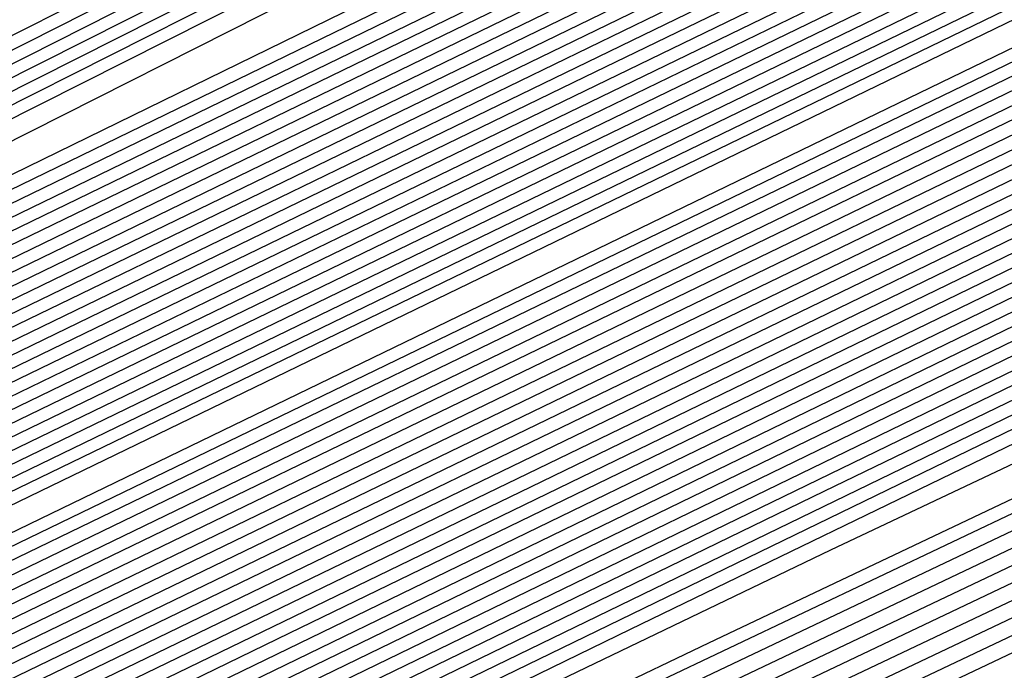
# Model space of a CAD drawing. Extents: x 3249832 to 3255657, y 13789405 to 13793316.
# Tile 378 of 656: x 3254717.086 to 3254718.228, y 13790588.132 to 13790588.887. Entities that reach past the tile are written whole.
import ezdxf

# ---------------------------------------------------------------- set-up
doc = ezdxf.new("R2010")
doc.units = 0
doc.header["$LTSCALE"] = 100
doc.header["$MEASUREMENT"] = 0
for name, color, linetype in [('GRATIO_CON', 10, 'CONTINUOUS'), ('GRATIO_ICON', 7, 'CONTINUOUS'), ('TARGETS_EAST', 7, 'CONTINUOUS')]:
    doc.layers.add(name, color=color, linetype=linetype)

# ---------------------------------------------------------------- blocks, each defined once
blk = doc.blocks.new('Gratio_032316_contours')
at = {"layer": 'GRATIO_CON', "color": 1, "linetype": 'Continuous', "flags": 128}
for points in [[(3254642.139, 13790551.7053), (3254660.6124, 13790560.6687), (3254682.3072, 13790571.2723), (3254700.7352, 13790580.305), (3254711.0317, 13790585.3564), (3254714.825, 13790587.2199), (3254715.3665, 13790587.4896), (3254715.3659, 13790587.4937), (3254715.3657, 13790587.4969), (3254715.3666, 13790587.4975), (3254715.9081, 13790587.7572), (3254719.6861, 13790589.589), (3254729.9352, 13790594.5687), (3254748.2689, 13790603.4881), (3254769.8147, 13790614.0012), (3254788.079, 13790622.9777)], [(3254643.9573, 13790552.6097), (3254661.9705, 13790561.3498), (3254683.1246, 13790571.6892), (3254701.0934, 13790580.4969), (3254711.1333, 13790585.4226), (3254714.8321, 13790587.2398), (3254715.3601, 13790587.5029), (3254715.3596, 13790587.5069), (3254715.3595, 13790587.5098), (3254715.3603, 13790587.5104), (3254715.8805, 13790587.7597), (3254719.5093, 13790589.5191), (3254729.3537, 13790594.3022), (3254746.9632, 13790602.8693), (3254767.6581, 13790612.9672), (3254785.2011, 13790621.5892)], [(3254645.7757, 13790553.5142), (3254663.3285, 13790562.0309), (3254683.9419, 13790572.1067), (3254701.4513, 13790580.6909), (3254711.2342, 13790585.4933), (3254714.8385, 13790587.2659), (3254715.3542, 13790587.5212), (3254715.853, 13790587.7617), (3254719.3325, 13790589.4492), (3254728.7721, 13790594.0356), (3254745.6576, 13790602.2505), (3254765.5015, 13790611.9331), (3254782.3232, 13790620.2006)], [(3254647.5941, 13790554.4186), (3254664.6865, 13790562.712), (3254684.7593, 13790572.5235), (3254701.8095, 13790580.8826), (3254711.336, 13790585.5591), (3254714.8458, 13790587.2852), (3254715.348, 13790587.5339), (3254715.8254, 13790587.7641), (3254719.1557, 13790589.3793), (3254728.1905, 13790593.7691), (3254744.3519, 13790601.6317), (3254763.3449, 13790610.8991), (3254779.4453, 13790618.8121)], [(3254651.2308, 13790556.2274), (3254667.4026, 13790564.0741), (3254686.3942, 13790573.3572), (3254702.526, 13790581.266), (3254711.5395, 13790585.6907), (3254714.8603, 13790587.3239), (3254715.3355, 13790587.5594), (3254715.7702, 13790587.7691), (3254718.8022, 13790589.2396), (3254727.0274, 13790593.236), (3254741.7406, 13790600.3941), (3254759.0318, 13790608.8311), (3254773.6894, 13790616.035)], [(3254653.0492, 13790557.1319), (3254668.7606, 13790564.7552), (3254687.2116, 13790573.774), (3254702.8843, 13790581.4577), (3254711.6412, 13790585.7564), (3254714.8676, 13790587.3433), (3254715.3293, 13790587.5721), (3254715.7426, 13790587.7716), (3254718.6254, 13790589.1697), (3254726.4458, 13790592.9695), (3254740.435, 13790599.7753), (3254756.8752, 13790607.7971), (3254770.8115, 13790614.6465), (3254778.5294, 13790618.5309)], [(3254646.2517, 13790553.9528), (3254654.8675, 13790558.0363), (3254670.1186, 13790565.4362), (3254688.0291, 13790574.1908), (3254703.2426, 13790581.6494), (3254711.743, 13790585.8222), (3254714.8749, 13790587.3627), (3254715.3231, 13790587.5848), (3254715.7151, 13790587.774), (3254718.4486, 13790589.0998), (3254725.8643, 13790592.703), (3254739.1294, 13790599.1565), (3254754.7186, 13790606.7631), (3254767.9336, 13790613.258), (3254775.252, 13790616.9413)], [(3254648.3232, 13790554.9771), (3254656.6859, 13790558.9407), (3254671.4766, 13790566.1173), (3254688.8465, 13790574.6076), (3254703.6008, 13790581.8411), (3254711.8447, 13790585.888), (3254714.8821, 13790587.382), (3254715.3169, 13790587.5976), (3254715.6875, 13790587.7765), (3254718.2718, 13790589.03), (3254725.2827, 13790592.4364), (3254737.8237, 13790598.5377), (3254752.562, 13790605.7291), (3254765.0557, 13790611.8694), (3254771.9746, 13790615.3518)], [(3254652.466, 13790557.0257), (3254660.3226, 13790560.7496), (3254674.1927, 13790567.4794), (3254690.4813, 13790575.4413), (3254704.3173, 13790582.2246), (3254712.0482, 13790586.0196), (3254714.8967, 13790587.4207), (3254715.3044, 13790587.623), (3254715.6323, 13790587.7815), (3254717.9183, 13790588.8903), (3254724.1196, 13790591.9033), (3254735.2124, 13790597.3001), (3254748.2489, 13790603.6611), (3254759.2998, 13790609.0924), (3254765.4198, 13790612.1726), (3254767.5973, 13790613.3706), (3254767.8046, 13790613.628), (3254767.8447, 13790613.807), (3254768.8446, 13790614.4523), (3254771.7623, 13790616.0293)], [(3254651.241, 13790556.5836), (3254654.5375, 13790558.0501), (3254662.141, 13790561.654), (3254675.5507, 13790568.1605), (3254691.2988, 13790575.8581), (3254704.6756, 13790582.4163), (3254712.1499, 13790586.0854), (3254714.904, 13790587.4401), (3254715.2982, 13790587.6357), (3254715.6047, 13790587.7839), (3254717.7415, 13790588.8204), (3254723.538, 13790591.6368), (3254733.9068, 13790596.6813), (3254746.0923, 13790602.627), (3254756.4219, 13790607.7038), (3254762.1424, 13790610.583), (3254764.1778, 13790611.7028), (3254764.3715, 13790611.9434), (3254764.4337, 13790612.1232), (3254765.5415, 13790612.8137), (3254768.7386, 13790614.5249), (3254774.566, 13790617.5186)], [(3254651.548, 13790556.8702), (3254653.3699, 13790557.6315), (3254656.6089, 13790559.0744), (3254663.9594, 13790562.5584), (3254676.9087, 13790568.8416), (3254692.1162, 13790576.2749), (3254705.0338, 13790582.608), (3254712.2517, 13790586.1512), (3254714.9112, 13790587.4594), (3254715.292, 13790587.6484), (3254715.5771, 13790587.7864), (3254717.5647, 13790588.7505), (3254722.9564, 13790591.3703), (3254732.6011, 13790596.0625), (3254743.9357, 13790601.593), (3254753.544, 13790606.3153), (3254758.865, 13790608.9934), (3254760.7582, 13790610.035), (3254760.9385, 13790610.2589), (3254761.0228, 13790610.4394), (3254762.2384, 13790611.1751), (3254765.7149, 13790613.0205), (3254772.0375, 13790616.2604)], [(3254678.2668, 13790569.5227), (3254692.9336, 13790576.6918), (3254705.3921, 13790582.7997), (3254712.3534, 13790586.217), (3254714.9185, 13790587.4788), (3254715.2858, 13790587.6612), (3254715.5496, 13790587.7889), (3254717.3879, 13790588.6807), (3254722.3749, 13790591.1037), (3254731.2955, 13790595.4436), (3254741.7791, 13790600.559), (3254750.666, 13790604.9267), (3254755.5876, 13790607.4038), (3254757.3387, 13790608.3672), (3254757.5054, 13790608.5743), (3254757.6118, 13790608.7556), (3254758.9353, 13790609.5366), (3254762.6912, 13790611.5161), (3254769.509, 13790615.0021), (3254777.6739, 13790619.1394)], [(3254680.9828, 13790570.8848), (3254694.5684, 13790577.5253), (3254706.1082, 13790583.1826), (3254712.556, 13790586.3474), (3254714.9315, 13790587.5159), (3254715.271, 13790587.6858), (3254715.2714, 13790587.6881), (3254715.2722, 13790587.6892), (3254715.2732, 13790587.689), (3254715.4944, 13790587.7945), (3254717.0344, 13790588.541), (3254721.2117, 13790590.5707), (3254728.6842, 13790594.206), (3254737.4659, 13790598.491), (3254744.9102, 13790602.1497), (3254749.0328, 13790604.2246), (3254750.4996, 13790605.0316), (3254750.6393, 13790605.2051), (3254750.7899, 13790605.388), (3254752.329, 13790606.2594), (3254756.6438, 13790608.5072), (3254764.4521, 13790612.4857), (3254773.7947, 13790617.2146)], [(3254682.3408, 13790571.5658), (3254695.3858, 13790577.9421), (3254706.4664, 13790583.3743), (3254712.6576, 13790586.4132), (3254714.9386, 13790587.5352), (3254715.2646, 13790587.6983), (3254715.2651, 13790587.7006), (3254715.2659, 13790587.7017), (3254715.267, 13790587.7016), (3254715.4668, 13790587.797), (3254716.8576, 13790588.4711), (3254720.6302, 13790590.3041), (3254727.3786, 13790593.5872), (3254735.3094, 13790597.457), (3254742.0323, 13790600.7611), (3254745.7554, 13790602.635), (3254747.0801, 13790603.3639), (3254747.2062, 13790603.5205), (3254747.379, 13790603.7042), (3254749.0259, 13790604.6209), (3254753.6201, 13790607.0028), (3254761.9237, 13790611.2275), (3254771.8551, 13790616.2521)], [(3254683.6989, 13790572.2469), (3254696.2032, 13790578.3589), (3254706.8246, 13790583.566), (3254712.7593, 13790586.4789), (3254714.9457, 13790587.5545), (3254715.2583, 13790587.7108), (3254715.2588, 13790587.7131), (3254715.2597, 13790587.7142), (3254715.2608, 13790587.7142), (3254715.4392, 13790587.7994), (3254716.6808, 13790588.4013), (3254720.0486, 13790590.0376), (3254726.0729, 13790592.9684), (3254733.1528, 13790596.423), (3254739.1543, 13790599.3726), (3254742.478, 13790601.0454), (3254743.6606, 13790601.6961), (3254743.7731, 13790601.8359), (3254743.968, 13790602.0204), (3254745.7228, 13790602.9823), (3254750.5964, 13790605.4984), (3254759.3952, 13790609.9692), (3254769.9155, 13790615.2897), (3254779.2011, 13790619.9784)], [(3254685.0569, 13790572.928), (3254697.0206, 13790578.7757), (3254707.1829, 13790583.7577), (3254712.8609, 13790586.5447), (3254714.9528, 13790587.5738), (3254715.2519, 13790587.7234), (3254715.2526, 13790587.7256), (3254715.2535, 13790587.7267), (3254715.2546, 13790587.7269), (3254715.4116, 13790587.8019), (3254716.504, 13790588.3314), (3254719.4671, 13790589.7711), (3254724.7673, 13790592.3496), (3254730.9962, 13790595.389), (3254736.2764, 13790597.9841), (3254739.2006, 13790599.4558), (3254740.241, 13790600.0283), (3254740.3401, 13790600.1513), (3254740.5571, 13790600.3366), (3254742.4197, 13790601.3437), (3254747.5727, 13790603.994), (3254756.8668, 13790608.711), (3254767.9759, 13790614.3273), (3254777.7802, 13790619.2776)], [(3254687.7729, 13790574.2901), (3254698.6554, 13790579.6094), (3254707.8993, 13790584.1411), (3254713.0642, 13790586.6762), (3254714.9671, 13790587.6123), (3254715.2393, 13790587.7484), (3254715.24, 13790587.7505), (3254715.241, 13790587.7518), (3254715.2422, 13790587.7521), (3254715.3565, 13790587.8068), (3254716.1504, 13790588.1917), (3254718.3039, 13790589.238), (3254722.156, 13790591.112), (3254726.683, 13790593.3209), (3254730.5206, 13790595.207), (3254732.6458, 13790596.2766), (3254733.4019, 13790596.6927), (3254733.4739, 13790596.7821), (3254733.7351, 13790596.969), (3254735.8135, 13790598.0666), (3254741.5253, 13790600.9852), (3254751.8099, 13790606.1945), (3254764.0967, 13790612.4024), (3254774.9383, 13790617.8759)], [(3254689.131, 13790574.9712), (3254699.4729, 13790580.0262), (3254708.2575, 13790584.3328), (3254713.1658, 13790586.742), (3254714.9742, 13790587.6316), (3254715.2329, 13790587.761), (3254715.2337, 13790587.763), (3254715.2348, 13790587.7643), (3254715.2359, 13790587.7648), (3254715.3289, 13790587.8092), (3254715.9737, 13790588.1218), (3254717.7224, 13790588.9714), (3254720.8504, 13790590.4932), (3254724.5264, 13790592.2869), (3254727.6426, 13790593.8185), (3254729.3684, 13790594.687), (3254729.9824, 13790595.0249), (3254730.0409, 13790595.0975), (3254730.3242, 13790595.2852), (3254732.5104, 13790596.428), (3254738.5016, 13790599.4807), (3254749.2814, 13790604.9363), (3254762.1571, 13790611.44), (3254773.5174, 13790617.1751)], [(3254690.489, 13790575.6522), (3254700.2903, 13790580.443), (3254708.6157, 13790584.5245), (3254713.2674, 13790586.8077), (3254714.9813, 13790587.6509), (3254715.2266, 13790587.7735), (3254715.2275, 13790587.7755), (3254715.2286, 13790587.7768), (3254715.2297, 13790587.7774), (3254715.3013, 13790587.8117), (3254715.7969, 13790588.0519), (3254717.1408, 13790588.7049), (3254719.5447, 13790589.8744), (3254722.3699, 13790591.2529), (3254724.7647, 13790592.4299), (3254726.091, 13790593.0974), (3254726.5629, 13790593.3571), (3254726.6078, 13790593.4129), (3254726.9132, 13790593.6014), (3254729.2072, 13790594.7894), (3254735.4779, 13790597.9763), (3254746.753, 13790603.6781), (3254760.2175, 13790610.4776), (3254772.0965, 13790616.4743)], [(3254691.847, 13790576.3333), (3254701.1077, 13790580.8598), (3254708.9739, 13790584.7162), (3254713.3691, 13790586.8735), (3254714.9885, 13790587.6701), (3254715.2202, 13790587.7861), (3254715.2212, 13790587.788), (3254715.2224, 13790587.7893), (3254715.2235, 13790587.79), (3254715.2737, 13790587.8141), (3254715.6201, 13790587.9821), (3254716.5592, 13790588.4384), (3254718.2391, 13790589.2556), (3254720.2133, 13790590.2189), (3254721.8868, 13790591.0414), (3254722.8136, 13790591.5079), (3254723.1433, 13790591.6893), (3254723.1747, 13790591.7283), (3254723.5023, 13790591.9176), (3254725.9041, 13790593.1509), (3254732.4543, 13790596.4719), (3254744.2245, 13790602.4199), (3254758.2779, 13790609.5152)], [(3254687.5981, 13790574.316), (3254694.5631, 13790577.6954), (3254702.7425, 13790581.6935), (3254709.6903, 13790585.0996), (3254713.5723, 13790587.005), (3254715.0027, 13790587.7087), (3254715.2076, 13790587.8111), (3254715.2155, 13790587.8162), (3254715.2646, 13790587.8408), (3254715.3952, 13790587.9046), (3254715.6275, 13790588.0179), (3254715.8997, 13790588.1512), (3254716.1297, 13790588.2654), (3254716.6303, 13790588.5199), (3254719.2939, 13790589.8681), (3254726.4082, 13790593.462), (3254739.168, 13790599.9031), (3254754.3988, 13790607.5903), (3254767.8337, 13790614.3719), (3254776.2164, 13790618.6078)], [(3254651.0069, 13790556.9616), (3254655.5123, 13790559.1072), (3254661.3217, 13790561.894), (3254668.1197, 13790565.1602), (3254674.8023, 13790568.3631), (3254680.0684, 13790570.8643), (3254683.1747, 13790572.3015), (3254685.6089, 13790573.4148), (3254689.4165, 13790575.2204), (3254695.9211, 13790578.3765), (3254703.5599, 13790582.1103), (3254710.0485, 13790585.2913), (3254713.674, 13790587.0708), (3254715.0098, 13790587.728), (3254715.2012, 13790587.8237), (3254715.5767, 13790588.0145), (3254718.1988, 13790589.3384), (3254725.3135, 13790592.9288), (3254738.0825, 13790599.3724), (3254753.3307, 13790607.0675), (3254766.7985, 13790613.8657), (3254775.2332, 13790618.1281)], [(3254651.9652, 13790557.4392), (3254656.6382, 13790559.6653), (3254662.6638, 13790562.5558), (3254669.7147, 13790565.9438), (3254676.6453, 13790569.2668), (3254682.1055, 13790571.8639), (3254685.3036, 13790573.3493), (3254687.6804, 13790574.4392), (3254691.2349, 13790576.1249), (3254697.2791, 13790579.0576), (3254704.3773, 13790582.5271), (3254710.4067, 13790585.483), (3254713.7756, 13790587.1366), (3254715.0169, 13790587.7472), (3254715.1948, 13790587.8363), (3254715.5637, 13790588.0238), (3254718.1399, 13790589.3246), (3254725.1298, 13790592.8522), (3254737.6771, 13790599.1838), (3254752.6727, 13790606.7516), (3254765.9448, 13790613.4511), (3254774.3039, 13790617.6754)], [(3254652.9236, 13790557.9168), (3254657.7641, 13790560.2233), (3254664.0059, 13790563.2177), (3254671.3097, 13790566.7274), (3254678.4883, 13790570.1706), (3254684.1427, 13790572.8635), (3254687.4325, 13790574.3972), (3254689.7518, 13790575.4635), (3254693.0532, 13790577.0293), (3254698.6371, 13790579.7386), (3254705.1948, 13790582.9439), (3254710.7649, 13790585.6747), (3254713.8772, 13790587.2023), (3254715.024, 13790587.7665), (3254715.1884, 13790587.8489), (3254715.5508, 13790588.0331), (3254718.0809, 13790589.3107), (3254724.9462, 13790592.7755), (3254737.2717, 13790598.9953), (3254752.0148, 13790606.4357), (3254765.0911, 13790613.0365), (3254773.3746, 13790617.2228)], [(3254651.3, 13790557.2133), (3254654.8403, 13790558.872), (3254660.0158, 13790561.3394), (3254666.6901, 13790564.5414), (3254674.4997, 13790568.2945), (3254682.1743, 13790571.9781), (3254688.2171, 13790574.8626), (3254691.6904, 13790576.4929), (3254693.8947, 13790577.5121), (3254696.69, 13790578.8381), (3254701.3532, 13790581.1008), (3254706.8296, 13790583.7776), (3254711.4814, 13790586.0581), (3254714.0805, 13790587.3339), (3254715.0382, 13790587.8051), (3254715.1756, 13790587.8741), (3254715.5248, 13790588.0517), (3254717.9631, 13790589.2831), (3254724.5788, 13790592.6221), (3254736.4608, 13790598.6182), (3254750.699, 13790605.8039), (3254763.3837, 13790612.2073), (3254771.5159, 13790616.3175)], [(3254652.1439, 13790557.6356), (3254655.7986, 13790559.3495), (3254661.1417, 13790561.8975), (3254668.0321, 13790565.2032), (3254676.0946, 13790569.078), (3254684.0173, 13790572.8819), (3254690.2542, 13790575.8622), (3254693.8193, 13790577.5407), (3254695.9661, 13790578.5364), (3254698.5083, 13790579.7426), (3254702.7112, 13790581.7819), (3254707.647, 13790584.1944), (3254711.8396, 13790586.2498), (3254714.1821, 13790587.3996), (3254715.0454, 13790587.8244), (3254715.1692, 13790587.8867), (3254715.5119, 13790588.061), (3254717.9042, 13790589.2693), (3254724.3952, 13790592.5454), (3254736.0554, 13790598.4297), (3254750.0411, 13790605.488), (3254762.53, 13790611.7927), (3254770.5866, 13790615.8649), (3254774.8217, 13790618.021)], [(3254692.2914, 13790576.8618), (3254695.9482, 13790578.5886), (3254698.0375, 13790579.5607), (3254700.3267, 13790580.647), (3254704.0693, 13790582.4629), (3254708.4644, 13790584.6112), (3254712.1978, 13790586.4415), (3254714.2838, 13790587.4654), (3254715.0525, 13790587.8436), (3254715.1628, 13790587.899), (3254715.1638, 13790587.9005), (3254715.1651, 13790587.902), (3254715.1662, 13790587.9033), (3254715.5018, 13790588.0733), (3254717.8471, 13790589.2573), (3254724.2124, 13790592.4695), (3254735.6502, 13790598.2414), (3254749.3832, 13790605.1722), (3254761.6763, 13790611.3781), (3254769.6572, 13790615.4123), (3254773.9041, 13790617.5743)]]:
    blk.add_lwpolyline(points, dxfattribs=at)
at = {"layer": 'GRATIO_CON', "color": 5, "linetype": 'Continuous', "flags": 128}
for points in [[(3254645.4599, 13790553.036), (3254663.069, 13790561.7623), (3254683.7862, 13790571.9554), (3254701.3959, 13790580.5965), (3254711.2365, 13790585.4241), (3254714.8618, 13790587.205), (3254715.3792, 13790587.4629), (3254715.3785, 13790587.4674), (3254715.3782, 13790587.4709), (3254715.379, 13790587.4719), (3254715.9133, 13790587.7279), (3254719.64, 13790589.5343), (3254729.7495, 13790594.4457), (3254747.8375, 13790603.2357), (3254769.1201, 13790613.5531), (3254787.2186, 13790622.2657)], [(3254649.9599, 13790555.2348), (3254666.4373, 13790563.4004), (3254685.823, 13790572.9383), (3254702.301, 13790581.0241), (3254711.5092, 13790585.5415), (3254714.9015, 13790587.208), (3254715.3856, 13790587.4496), (3254715.3848, 13790587.4542), (3254715.3844, 13790587.458), (3254715.3852, 13790587.4591), (3254715.9013, 13790587.7061), (3254719.4996, 13790589.4499), (3254729.2606, 13790594.1916), (3254746.7248, 13790602.6782), (3254767.2733, 13790612.6396), (3254784.7474, 13790621.0516)], [(3254645.8078, 13790553.0477), (3254654.4599, 13790557.4337), (3254669.8056, 13790565.0385), (3254687.8597, 13790573.9222), (3254703.2055, 13790581.4548), (3254711.7805, 13790585.6657), (3254714.9395, 13790587.2206), (3254715.3915, 13790587.4448), (3254715.8892, 13790587.6839), (3254719.3592, 13790589.3654), (3254728.7717, 13790593.9374), (3254745.612, 13790602.1206), (3254765.4264, 13790611.7261), (3254782.2763, 13790619.8376)], [(3254650.9146, 13790555.5543), (3254658.9599, 13790559.6325), (3254673.1739, 13790566.6765), (3254689.8966, 13790574.9051), (3254704.1107, 13790581.8824), (3254712.0533, 13790585.783), (3254714.9794, 13790587.2235), (3254715.3982, 13790587.4313), (3254715.8776, 13790587.6614), (3254719.2191, 13790589.2805), (3254728.2829, 13790593.683), (3254744.4993, 13790601.563), (3254763.5796, 13790610.8126), (3254779.8051, 13790618.6235)], [(3254649.0895, 13790554.2614), (3254654.3182, 13790556.9458), (3254657.5919, 13790558.6919), (3254661.1283, 13790560.5677), (3254667.9599, 13790564.0302), (3254679.9106, 13790569.9526), (3254693.9704, 13790576.8709), (3254705.921, 13790582.737), (3254712.5988, 13790586.0165), (3254715.0585, 13790587.2285), (3254715.4093, 13790587.4057), (3254715.4091, 13790587.4086), (3254715.4097, 13790587.4091), (3254715.4114, 13790587.4072), (3254715.8544, 13790587.617), (3254718.939, 13790589.1106), (3254727.3053, 13790593.1741), (3254742.2739, 13790600.4477), (3254759.8859, 13790608.9855), (3254774.8628, 13790616.1954)], [(3254652.9316, 13790556.1611), (3254659.0279, 13790559.2737), (3254662.7531, 13790561.2358), (3254666.2352, 13790563.0744), (3254672.4599, 13790566.2291), (3254683.2789, 13790571.5906), (3254696.0073, 13790577.8537), (3254706.8262, 13790583.1644), (3254712.8717, 13790586.1333), (3254715.0984, 13790587.2306), (3254715.416, 13790587.3911), (3254715.416, 13790587.3939), (3254715.4167, 13790587.3946), (3254715.4184, 13790587.393), (3254715.843, 13790587.5942), (3254718.799, 13790589.0255), (3254726.8166, 13790592.9197), (3254741.1612, 13790599.8901), (3254758.039, 13790608.072), (3254772.3917, 13790614.9813)], [(3254648.5889, 13790553.912), (3254656.7738, 13790558.0608), (3254663.7375, 13790561.6017), (3254667.9142, 13790563.7796), (3254671.342, 13790565.581), (3254676.9599, 13790568.4279), (3254686.6472, 13790573.2286), (3254698.0442, 13790578.8366), (3254707.7315, 13790583.5918), (3254713.1445, 13790586.2502), (3254715.1383, 13790587.2327), (3254715.4228, 13790587.3765), (3254715.4229, 13790587.3793), (3254715.4236, 13790587.3802), (3254715.4253, 13790587.3788), (3254715.8315, 13790587.5713), (3254718.659, 13790588.9404), (3254726.3278, 13790592.6653), (3254740.0485, 13790599.3324), (3254756.1922, 13790607.1585), (3254769.9205, 13790613.7673), (3254777.6832, 13790617.4194)], [(3254651.4104, 13790555.3035), (3254660.616, 13790559.9605), (3254668.4472, 13790563.9297), (3254673.0754, 13790566.3235), (3254676.4489, 13790568.0877), (3254681.4599, 13790570.6267), (3254690.0155, 13790574.8666), (3254700.0811, 13790579.8195), (3254708.6367, 13790584.0191), (3254713.4173, 13790586.367), (3254715.1783, 13790587.2348), (3254715.4296, 13790587.362), (3254715.4297, 13790587.3647), (3254715.4306, 13790587.3657), (3254715.4323, 13790587.3646), (3254715.8201, 13790587.5485), (3254718.5189, 13790588.8554), (3254725.8391, 13790592.4108), (3254738.9357, 13790598.7748), (3254754.3453, 13790606.2449), (3254767.4494, 13790612.5532), (3254774.8722, 13790616.0455)], [(3254647.5106, 13790553.2224), (3254657.0534, 13790558.0863), (3254668.3003, 13790563.7598), (3254677.8665, 13790568.5857), (3254683.3978, 13790571.4112), (3254686.6626, 13790573.101), (3254690.46, 13790575.0244), (3254696.7522, 13790578.1426), (3254704.1549, 13790581.7852), (3254710.4471, 13790584.8739), (3254713.963, 13790586.6006), (3254715.2582, 13790587.2389), (3254715.4431, 13790587.3328), (3254715.4435, 13790587.3354), (3254715.4445, 13790587.3367), (3254715.4462, 13790587.3361), (3254715.7971, 13790587.5028), (3254718.2389, 13790588.6852), (3254724.8615, 13790591.9019), (3254736.7103, 13790597.6595), (3254750.6516, 13790604.4179), (3254762.5071, 13790610.1251), (3254769.2501, 13790613.2977), (3254772.4608, 13790614.7267)], [(3254691.7695, 13790575.6077), (3254694.96, 13790577.2233), (3254700.1205, 13790579.7806), (3254706.1918, 13790582.7681), (3254711.3523, 13790585.3012), (3254714.2359, 13790586.7174), (3254715.2981, 13790587.241), (3254715.4499, 13790587.3183), (3254715.4504, 13790587.3208), (3254715.4515, 13790587.3223), (3254715.4532, 13790587.3219), (3254715.7857, 13790587.4799), (3254718.0989, 13790588.6002), (3254724.3728, 13790591.6475), (3254735.5976, 13790597.1019), (3254748.8048, 13790603.5044), (3254760.036, 13790608.911), (3254766.439, 13790611.9238), (3254769.587, 13790613.3281), (3254772.1591, 13790614.4553)], [(3254687.2858, 13790573.2417), (3254693.7202, 13790576.4989), (3254696.8763, 13790578.1144), (3254699.46, 13790579.4221), (3254703.4888, 13790581.4187), (3254708.2287, 13790583.751), (3254712.2575, 13790585.7286), (3254714.5087, 13790586.8342), (3254715.338, 13790587.2431), (3254715.4567, 13790587.3037), (3254715.4573, 13790587.3062), (3254715.4584, 13790587.3078), (3254715.4602, 13790587.3077), (3254715.7742, 13790587.4571), (3254717.9589, 13790588.5151), (3254723.884, 13790591.393), (3254734.4849, 13790596.5443), (3254746.9579, 13790602.5908), (3254757.5648, 13790607.6969), (3254763.628, 13790610.5499), (3254766.7132, 13790611.9296), (3254769.4468, 13790613.139), (3254773.8018, 13790615.1582)], [(3254691.9954, 13790575.5697), (3254698.8813, 13790579.0427), (3254701.9832, 13790580.621), (3254703.96, 13790581.621), (3254706.8571, 13790583.0567), (3254710.2655, 13790584.7338), (3254713.1627, 13790586.1559), (3254714.7816, 13790586.951), (3254715.378, 13790587.2452), (3254715.4634, 13790587.2891), (3254715.4641, 13790587.2915), (3254715.4654, 13790587.2933), (3254715.4671, 13790587.2935), (3254715.7628, 13790587.4342), (3254717.8189, 13790588.43), (3254723.3953, 13790591.1386), (3254733.3722, 13790595.9866), (3254745.1111, 13790601.6773), (3254755.0937, 13790606.4829), (3254760.817, 13790609.176), (3254763.8393, 13790610.531), (3254766.7345, 13790611.8227), (3254771.4153, 13790614)], [(3254687.5111, 13790573.2582), (3254701.4147, 13790580.2257), (3254709.2037, 13790584.1304), (3254712.1969, 13790585.6344), (3254712.96, 13790586.0188), (3254713.5937, 13790586.3332), (3254714.3394, 13790586.7008), (3254714.9737, 13790587.0132), (3254715.3288, 13790587.1891), (3254715.4606, 13790587.2552), (3254715.4811, 13790587.2651), (3254715.7399, 13790587.3885), (3254717.5388, 13790588.2599), (3254722.4177, 13790590.6297), (3254731.1468, 13790594.8713), (3254741.4174, 13790599.8502), (3254750.1514, 13790604.0547), (3254755.1949, 13790606.4282), (3254758.0917, 13790607.7338), (3254761.31, 13790609.19), (3254766.6422, 13790611.6836), (3254773.1773, 13790614.7751)], [(3254650.9017, 13790554.6653), (3254658.8371, 13790558.7771), (3254673.0892, 13790565.9887), (3254689.8746, 13790574.4203), (3254704.1484, 13790581.5711), (3254712.1263, 13790585.5666), (3254715.0665, 13790587.04), (3254715.4881, 13790587.251), (3254715.7284, 13790587.3657), (3254717.3988, 13790588.1749), (3254721.929, 13790590.3752), (3254730.0341, 13790594.3137), (3254739.5705, 13790598.9367), (3254747.6802, 13790602.8407), (3254752.3838, 13790605.0543), (3254755.2179, 13790606.3353), (3254758.5977, 13790607.8737), (3254764.2556, 13790610.5253), (3254771.1907, 13790613.8082)], [(3254652.1037, 13790555.2502), (3254659.8925, 13790559.2859), (3254673.8812, 13790566.3638), (3254690.3563, 13790574.639), (3254704.3657, 13790581.6567), (3254712.195, 13790585.5772), (3254715.0794, 13790587.0229), (3254715.4916, 13790587.2315), (3254715.4923, 13790587.2341), (3254715.4936, 13790587.2363), (3254715.4952, 13790587.2371), (3254715.717, 13790587.343), (3254717.2588, 13790588.0898), (3254721.4402, 13790590.1208), (3254728.9214, 13790593.7561), (3254737.7237, 13790598.0232), (3254745.2091, 13790601.6266), (3254749.5728, 13790603.6804), (3254752.344, 13790604.9367), (3254755.8855, 13790606.5574), (3254761.8691, 13790609.3671), (3254769.2041, 13790612.8413), (3254776.1088, 13790616.118)], [(3254650.5295, 13790554.2765), (3254653.3056, 13790555.8352), (3254660.9478, 13790559.7949), (3254674.6731, 13790566.7396), (3254690.838, 13790574.8591), (3254704.5835, 13790581.7451), (3254712.2651, 13790585.5926), (3254715.0949, 13790587.012), (3254715.4992, 13790587.2173), (3254715.4997, 13790587.2202), (3254715.5008, 13790587.2224), (3254715.5022, 13790587.2231), (3254715.7056, 13790587.3202), (3254717.1188, 13790588.0047), (3254720.9515, 13790589.8664), (3254727.8087, 13790593.1984), (3254735.8769, 13790597.1097), (3254742.7379, 13790600.4126), (3254746.7617, 13790602.3065), (3254749.4702, 13790603.5381), (3254753.1732, 13790605.2411), (3254759.4825, 13790608.2089), (3254767.2174, 13790611.8744), (3254774.4989, 13790615.3301)], [(3254653.0399, 13790555.5064), (3254655.7096, 13790557.0052), (3254663.0585, 13790560.8129), (3254676.257, 13790567.4911), (3254691.8012, 13790575.2992), (3254705.0188, 13790581.9215), (3254712.405, 13790585.6223), (3254715.1255, 13790586.9884), (3254715.5137, 13790587.187), (3254715.5139, 13790587.1907), (3254715.5149, 13790587.1935), (3254715.5162, 13790587.1948), (3254715.6827, 13790587.2745), (3254716.8387, 13790587.8346), (3254719.9739, 13790589.3575), (3254725.5832, 13790592.0832), (3254732.1832, 13790595.2826), (3254737.7956, 13790597.9844), (3254741.1396, 13790599.5586), (3254743.7225, 13790600.741), (3254747.7487, 13790602.6085), (3254754.7095, 13790605.8925), (3254763.2441, 13790609.9406), (3254771.2789, 13790613.7544)], [(3254692.2829, 13790575.5193), (3254705.2366, 13790582.0098), (3254712.4751, 13790585.6374), (3254715.1409, 13790586.9771), (3254715.5211, 13790587.1724), (3254715.5211, 13790587.1764), (3254715.522, 13790587.1793), (3254715.5233, 13790587.1807), (3254715.6712, 13790587.2517), (3254716.6987, 13790587.7496), (3254719.4852, 13790589.103), (3254724.4705, 13790591.5255), (3254730.3363, 13790594.3691), (3254735.3245, 13790596.7704), (3254738.3286, 13790598.1847), (3254740.8487, 13790599.3424), (3254745.0364, 13790601.2922), (3254752.3229, 13790604.7343), (3254761.2575, 13790608.9736), (3254769.6689, 13790612.9665), (3254775.8378, 13790615.8811)], [(3254677.8408, 13790568.2426), (3254692.7645, 13790575.7394), (3254705.4543, 13790582.0981), (3254712.5451, 13790585.6526), (3254715.1564, 13790586.9658), (3254715.5285, 13790587.1578), (3254715.5284, 13790587.1621), (3254715.5291, 13790587.1652), (3254715.5303, 13790587.1667), (3254715.6598, 13790587.2289), (3254716.5587, 13790587.6645), (3254718.9964, 13790588.8486), (3254723.3578, 13790590.9679), (3254728.4895, 13790593.4556), (3254732.8533, 13790595.5563), (3254735.5176, 13790596.8108), (3254737.9749, 13790597.9438), (3254742.3242, 13790599.9759), (3254749.9364, 13790603.5761), (3254759.2708, 13790608.0067), (3254768.0589, 13790612.1786), (3254774.5039, 13790615.224)], [(3254678.6327, 13790568.6184), (3254693.2462, 13790575.9595), (3254705.672, 13790582.1864), (3254712.6152, 13790585.6677), (3254715.1718, 13790586.9544), (3254715.5359, 13790587.1432), (3254715.5356, 13790587.1479), (3254715.5363, 13790587.151), (3254715.5373, 13790587.1526), (3254715.6484, 13790587.2061), (3254716.4187, 13790587.5794), (3254718.5077, 13790588.5941), (3254722.2451, 13790590.4102), (3254726.6426, 13790592.542), (3254730.3822, 13790594.3422), (3254732.7065, 13790595.4369), (3254735.101, 13790596.5452), (3254739.6119, 13790598.6596), (3254747.5498, 13790602.4179), (3254757.2842, 13790607.0398), (3254766.4489, 13790611.3907), (3254773.17, 13790614.5669)], [(3254680.2165, 13790569.3699), (3254694.2095, 13790576.3997), (3254706.1075, 13790582.363), (3254712.7553, 13790585.698), (3254715.2027, 13790586.9318), (3254715.5507, 13790587.114), (3254715.5501, 13790587.1193), (3254715.5505, 13790587.1228), (3254715.5514, 13790587.1245), (3254715.6255, 13790587.1605), (3254716.1386, 13790587.4093), (3254717.5302, 13790588.0852), (3254720.0197, 13790589.295), (3254722.9489, 13790590.715), (3254725.4399, 13790591.9141), (3254727.0844, 13790592.6891), (3254729.3534, 13790593.7481), (3254734.1874, 13790596.027), (3254742.7767, 13790600.1014), (3254753.3109, 13790605.106), (3254763.2289, 13790609.8149), (3254770.5022, 13790613.2526), (3254775.2309, 13790615.445)], [(3254681.0084, 13790569.7457), (3254694.6911, 13790576.6198), (3254706.3252, 13790582.4514), (3254712.8253, 13790585.7131), (3254715.2181, 13790586.9205), (3254715.5581, 13790587.0994), (3254715.5573, 13790587.105), (3254715.5577, 13790587.1086), (3254715.5585, 13790587.1105), (3254715.614, 13790587.1377), (3254715.9986, 13790587.3243), (3254717.0414, 13790587.8308), (3254718.907, 13790588.7373), (3254721.1021, 13790589.8014), (3254722.9687, 13790590.7), (3254724.2734, 13790591.3152), (3254726.4795, 13790592.3495), (3254731.4751, 13790594.7106), (3254740.3902, 13790598.9432), (3254751.3242, 13790604.1391), (3254761.6189, 13790609.027), (3254769.1683, 13790612.5955), (3254774.0756, 13790614.8726)], [(3254681.8003, 13790570.1215), (3254695.1728, 13790576.8399), (3254706.5429, 13790582.5397), (3254712.8954, 13790585.7283), (3254715.2336, 13790586.9092), (3254715.5655, 13790587.0848), (3254715.5646, 13790587.0908), (3254715.5648, 13790587.0945), (3254715.5655, 13790587.0964), (3254715.6026, 13790587.1149), (3254715.8586, 13790587.2392), (3254716.5526, 13790587.5763), (3254717.7943, 13790588.1797), (3254719.2552, 13790588.8879), (3254720.4976, 13790589.486), (3254721.4623, 13790589.9413), (3254723.6057, 13790590.9509), (3254728.7628, 13790593.3943), (3254738.0036, 13790597.785), (3254749.3376, 13790603.1722), (3254760.0089, 13790608.2391), (3254767.8344, 13790611.9384), (3254772.9202, 13790614.3002)], [(3254682.5923, 13790570.4972), (3254695.6546, 13790577.0593), (3254706.7614, 13790582.6258), (3254712.967, 13790585.7384), (3254715.2513, 13790586.8898), (3254715.5753, 13790587.0598), (3254715.5732, 13790587.0655), (3254715.5718, 13790587.0702), (3254715.5712, 13790587.0742), (3254715.5713, 13790587.0777), (3254715.5719, 13790587.0805), (3254715.5725, 13790587.0824), (3254715.5912, 13790587.0921), (3254715.7186, 13790587.1542), (3254716.0639, 13790587.3219), (3254716.6816, 13790587.6221), (3254717.4084, 13790587.9744), (3254718.0264, 13790588.2719), (3254718.6513, 13790588.5674), (3254720.7319, 13790589.5523), (3254726.0506, 13790592.078), (3254735.6171, 13790596.6268), (3254747.3509, 13790602.2053)], [(3254684.1761, 13790571.2487), (3254696.618, 13790577.4994), (3254707.1969, 13790582.802), (3254713.1074, 13790585.7679), (3254715.2826, 13790586.8659), (3254715.5906, 13790587.0293), (3254715.5881, 13790587.0358), (3254715.5865, 13790587.0411), (3254715.5857, 13790587.0455), (3254715.5857, 13790587.0491), (3254715.5862, 13790587.0517), (3254715.5868, 13790587.0533), (3254715.8668, 13790587.1867), (3254717.823, 13790588.1171), (3254723.1317, 13790590.6428), (3254732.719, 13790595.2041), (3254744.5101, 13790600.8106), (3254755.6802, 13790606.114), (3254763.9812, 13790610.0377), (3254769.4727, 13790612.5918), (3254772.7913, 13790614.058)], [(3254684.968, 13790571.6245), (3254697.0997, 13790577.7194), (3254707.4147, 13790582.8902), (3254713.1775, 13790585.7827), (3254715.2982, 13790586.854), (3254715.5983, 13790587.014), (3254715.5956, 13790587.0209), (3254715.5938, 13790587.0266), (3254715.5929, 13790587.0311), (3254715.5928, 13790587.0347), (3254715.5933, 13790587.0371), (3254715.5941, 13790587.0382), (3254715.8655, 13790587.1668), (3254717.7598, 13790588.067), (3254722.9002, 13790590.5119), (3254732.1888, 13790594.9308), (3254743.6448, 13790600.3775), (3254754.5666, 13790605.5623), (3254762.7944, 13790609.4506), (3254768.3357, 13790612.0281), (3254771.74, 13790613.536)], [(3254685.7599, 13790572.0002), (3254697.5813, 13790577.9395), (3254707.6325, 13790582.9783), (3254713.2477, 13790585.7974), (3254715.3139, 13790586.8421), (3254715.6059, 13790586.9987), (3254715.6031, 13790587.0061), (3254715.6012, 13790587.0121), (3254715.6002, 13790587.0168), (3254715.6, 13790587.0202), (3254715.6005, 13790587.0224), (3254715.6014, 13790587.0231), (3254715.8641, 13790587.1469), (3254717.6967, 13790588.0169), (3254722.6687, 13790590.3811), (3254731.6586, 13790594.6574), (3254742.7795, 13790599.9444), (3254753.4529, 13790605.0106), (3254761.6075, 13790608.8634), (3254767.1987, 13790611.4645), (3254770.6888, 13790613.014), (3254772.5688, 13790613.737)], [(3254686.5518, 13790572.376), (3254698.063, 13790578.1595), (3254707.8503, 13790583.0665), (3254713.3179, 13790585.8122), (3254715.3295, 13790586.8301), (3254715.6136, 13790586.9834), (3254715.6106, 13790586.9912), (3254715.6085, 13790586.9975), (3254715.6074, 13790587.0024), (3254715.6072, 13790587.0058), (3254715.6076, 13790587.0078), (3254715.6086, 13790587.008), (3254715.8627, 13790587.127), (3254717.6335, 13790587.9669), (3254722.4373, 13790590.2503), (3254731.1285, 13790594.3841), (3254741.9141, 13790599.5112), (3254752.3392, 13790604.4589), (3254760.4207, 13790608.2763), (3254766.0618, 13790610.9008), (3254769.6376, 13790612.4919), (3254771.5699, 13790613.2422)], [(3254688.1357, 13790573.1275), (3254699.0263, 13790578.5996), (3254708.2858, 13790583.2427), (3254713.4583, 13790585.8417), (3254715.3608, 13790586.8063), (3254715.6289, 13790586.9528), (3254715.6255, 13790586.9616), (3254715.6232, 13790586.9685), (3254715.6219, 13790586.9736), (3254715.6215, 13790586.977), (3254715.6219, 13790586.9785), (3254715.6231, 13790586.9779), (3254715.86, 13790587.0872), (3254717.5072, 13790587.8667), (3254721.9744, 13790589.9887), (3254730.0682, 13790593.8374), (3254740.1834, 13790598.645), (3254750.1119, 13790603.3555)], [(3254688.9276, 13790573.5033), (3254699.508, 13790578.8196), (3254708.5036, 13790583.3309), (3254713.5284, 13790585.8564), (3254715.3764, 13790586.7943), (3254715.6366, 13790586.9375), (3254715.633, 13790586.9467), (3254715.6306, 13790586.954), (3254715.6292, 13790586.9593), (3254715.6287, 13790586.9626), (3254715.6291, 13790586.9638), (3254715.6304, 13790586.9628), (3254715.8586, 13790587.0673), (3254717.444, 13790587.8166), (3254721.7429, 13790589.8578), (3254729.538, 13790593.5641), (3254739.3181, 13790598.2119), (3254748.9983, 13790602.8038)], [(3254689.7195, 13790573.8791), (3254699.9897, 13790579.0397), (3254708.7214, 13790583.419), (3254713.5986, 13790585.8712), (3254715.392, 13790586.7824), (3254715.6442, 13790586.9223), (3254715.6405, 13790586.9319), (3254715.638, 13790586.9394), (3254715.6364, 13790586.9449), (3254715.6358, 13790586.9482), (3254715.6363, 13790586.9492), (3254715.6377, 13790586.9477), (3254715.8573, 13790587.0474), (3254717.3809, 13790587.7665), (3254721.5114, 13790589.727), (3254729.0078, 13790593.2907), (3254738.4527, 13790597.7787), (3254747.8846, 13790602.2521)], [(3254690.5114, 13790574.2548), (3254700.4713, 13790579.2597), (3254708.9392, 13790583.5072), (3254713.6688, 13790585.8859), (3254715.4077, 13790586.7705), (3254715.6519, 13790586.907), (3254715.648, 13790586.917), (3254715.6453, 13790586.9249), (3254715.6437, 13790586.9305), (3254715.643, 13790586.9338), (3254715.6434, 13790586.9345), (3254715.6449, 13790586.9327), (3254715.8559, 13790587.0275), (3254717.3177, 13790587.7164), (3254721.28, 13790589.5962), (3254728.4777, 13790593.0174), (3254737.5874, 13790597.3456), (3254746.7709, 13790601.7004)]]:
    blk.add_lwpolyline(points, dxfattribs=at)
at = {"layer": 'GRATIO_ICON', "color": 7, "linetype": 'Continuous', "flags": 128}
for points in [[(3254649.4124, 13790555.323), (3254666.0445, 13790563.393), (3254685.5768, 13790572.9403), (3254702.1678, 13790581.0743), (3254711.4377, 13790585.6249), (3254714.8531, 13790587.3046), (3254715.3418, 13790587.5467), (3254715.7978, 13790587.7666), (3254718.979, 13790589.3094), (3254727.609, 13790593.5026), (3254743.0463, 13790601.0129), (3254761.1884, 13790609.8651), (3254776.5674, 13790617.4236)], [(3254650.3946, 13790556.0014), (3254658.5043, 13790559.8452), (3254672.8347, 13790566.7984), (3254689.6639, 13790575.0245), (3254703.9591, 13790582.0328), (3254711.9464, 13790585.9538), (3254714.8894, 13790587.4014), (3254715.3107, 13790587.6103), (3254715.6599, 13790587.779), (3254718.095, 13790588.9601), (3254724.7011, 13790592.1699), (3254736.5181, 13790597.9189), (3254750.4054, 13790604.6951), (3254762.1777, 13790610.4809), (3254768.6972, 13790613.7622), (3254771.0169, 13790615.0384), (3254771.2377, 13790615.3126)], [(3254679.6248, 13790570.2037), (3254693.751, 13790577.1084), (3254705.75, 13790582.9909), (3254712.4544, 13790586.2816), (3254714.9243, 13790587.4967), (3254715.2773, 13790587.6732), (3254715.2777, 13790587.6756), (3254715.2784, 13790587.6767), (3254715.2794, 13790587.6764), (3254715.5219, 13790587.7921), (3254717.2111, 13790588.6109), (3254721.7933, 13790590.8372), (3254729.9899, 13790594.8248), (3254739.6225, 13790599.525), (3254747.7881, 13790603.5382), (3254752.3102, 13790605.8142), (3254753.9192, 13790606.6994), (3254754.0723, 13790606.8897), (3254754.2009, 13790607.0718), (3254755.6321, 13790607.898), (3254759.6675, 13790610.0116), (3254766.9806, 13790613.7439), (3254775.7343, 13790618.177)], [(3254686.4149, 13790573.609), (3254697.838, 13790579.1925), (3254707.5411, 13790583.9494), (3254712.9625, 13790586.6105), (3254714.96, 13790587.593), (3254715.2456, 13790587.7359), (3254715.2463, 13790587.7381), (3254715.2473, 13790587.7393), (3254715.2484, 13790587.7395), (3254715.384, 13790587.8043), (3254716.3272, 13790588.2615), (3254718.8855, 13790589.5045), (3254723.4617, 13790591.7308), (3254728.8396, 13790594.355), (3254733.3985, 13790596.5955), (3254735.9232, 13790597.8662), (3254736.8215, 13790598.3605), (3254736.907, 13790598.4667), (3254737.1461, 13790598.6528), (3254739.1166, 13790599.7051), (3254744.549, 13790602.4896), (3254754.3383, 13790607.4528), (3254766.0363, 13790613.3649), (3254776.3593, 13790618.5768)], [(3254685.7798, 13790573.4116), (3254693.205, 13790577.0144), (3254701.9251, 13790581.2767), (3254709.3321, 13790584.9079), (3254713.4707, 13790586.9393), (3254714.9956, 13790587.6894), (3254715.2139, 13790587.7986), (3254715.2149, 13790587.8005), (3254715.2162, 13790587.8019), (3254715.2173, 13790587.8026), (3254715.2461, 13790587.8166), (3254715.4433, 13790587.9122), (3254715.9777, 13790588.1718), (3254716.9333, 13790588.637), (3254718.0552, 13790589.1862), (3254719.0038, 13790589.6573), (3254719.8847, 13790590.1096), (3254722.5847, 13790591.4891), (3254729.4359, 13790594.9632), (3254741.6976, 13790601.1604), (3254756.3385, 13790608.5526), (3254769.2546, 13790615.0727), (3254777.3138, 13790619.1453)], [(3254650.456, 13790556.7909), (3254653.8819, 13790558.3944), (3254658.8899, 13790560.7814), (3254665.348, 13790563.8795), (3254672.9047, 13790567.5109), (3254680.3313, 13790571.0744), (3254686.1799, 13790573.8631), (3254689.5614, 13790575.445), (3254691.8232, 13790576.4878), (3254694.8716, 13790577.9337), (3254699.9952, 13790580.4197), (3254706.0122, 13790583.3608), (3254711.1231, 13790585.8664), (3254713.9789, 13790587.2681), (3254715.0311, 13790587.7858), (3254715.182, 13790587.8615), (3254715.5378, 13790588.0424), (3254718.022, 13790589.2969), (3254724.7625, 13790592.6988), (3254736.8662, 13790598.8068), (3254751.3569, 13790606.1198), (3254764.2374, 13790612.6219), (3254772.4452, 13790616.7702)], [(3254652.4307, 13790556.1481), (3254656.0215, 13790558.061), (3254663.4599, 13790561.8314), (3254676.5423, 13790568.3146), (3254691.9335, 13790575.888), (3254705.0159, 13790582.3099), (3254712.3263, 13790585.9001), (3254715.0195, 13790587.2261), (3254715.4051, 13790587.4175), (3254715.8661, 13790587.6387), (3254719.079, 13790589.1955), (3254727.7941, 13790593.4286), (3254743.3866, 13790601.0054), (3254761.7327, 13790609.8991), (3254777.334, 13790617.4094)], [(3254645.557, 13790552.2637), (3254654.2319, 13790556.6949), (3254664.4581, 13790561.8601), (3254673.1568, 13790566.2577), (3254678.2366, 13790568.8673), (3254681.5558, 13790570.5944), (3254685.96, 13790572.8256), (3254693.3838, 13790576.5046), (3254702.118, 13790580.8023), (3254709.5419, 13790584.4465), (3254713.6902, 13790586.4838), (3254715.2182, 13790587.2369), (3254715.4363, 13790587.3474), (3254715.4366, 13790587.35), (3254715.4375, 13790587.3512), (3254715.4393, 13790587.3504), (3254715.8086, 13790587.5256), (3254718.3789, 13790588.7703), (3254725.3503, 13790592.1564), (3254737.823, 13790598.2172), (3254752.4985, 13790605.3314), (3254764.9782, 13790611.3391), (3254772.0611, 13790614.6716)], [(3254683.6689, 13790571.3585), (3254696.7051, 13790577.8977), (3254704.0425, 13790581.5866), (3254707.09, 13790583.1278), (3254708.46, 13790583.82), (3254710.2254, 13790584.695), (3254712.3024, 13790585.7173), (3254714.0678, 13790586.5839), (3254715.0544, 13790587.0684), (3254715.4179, 13790587.2476), (3254715.4702, 13790587.2747), (3254715.471, 13790587.2769), (3254715.4723, 13790587.2788), (3254715.4741, 13790587.2793), (3254715.7513, 13790587.4114), (3254717.6788, 13790588.345), (3254722.9065, 13790590.8841), (3254732.2595, 13790595.429), (3254743.2642, 13790600.7638), (3254752.6225, 13790605.2688)], [(3254651.7847, 13790554.8915), (3254654.5076, 13790556.4202), (3254662.0031, 13790560.3039), (3254675.4651, 13790567.1153), (3254691.3196, 13790575.0792), (3254704.8011, 13790581.8331), (3254712.335, 13790585.6071), (3254715.1101, 13790586.9997), (3254715.5062, 13790587.2016), (3254715.5066, 13790587.205), (3254715.5077, 13790587.2076), (3254715.5092, 13790587.2088), (3254715.6941, 13790587.2973), (3254716.9787, 13790587.9197), (3254720.4627, 13790589.6119), (3254726.696, 13790592.6408), (3254734.03, 13790596.1961), (3254740.2668, 13790599.1985), (3254743.9507, 13790600.9325), (3254746.5964, 13790602.1395), (3254750.4609, 13790603.9248), (3254757.096, 13790607.0507), (3254765.2308, 13790610.9075), (3254772.8889, 13790614.5422)], [(3254679.4246, 13790568.9942), (3254693.7278, 13790576.1796), (3254705.8897, 13790582.2747), (3254712.6852, 13790585.6828), (3254715.1872, 13790586.9431), (3254715.5433, 13790587.1286), (3254715.5429, 13790587.1336), (3254715.5434, 13790587.1369), (3254715.5444, 13790587.1386), (3254715.6369, 13790587.1833), (3254716.2787, 13790587.4944), (3254718.0189, 13790588.3397), (3254721.1324, 13790589.8526), (3254724.7958, 13790591.6285), (3254727.911, 13790593.1282), (3254729.8955, 13790594.063), (3254732.2272, 13790595.1466), (3254736.8996, 13790597.3433), (3254745.1633, 13790601.2597), (3254755.2975, 13790606.0729), (3254764.8389, 13790610.6028), (3254771.8361, 13790613.9098)], [(3254683.3842, 13790570.8729), (3254696.1363, 13790577.2794), (3254706.9791, 13790582.7139), (3254713.0372, 13790585.7532), (3254715.2669, 13790586.8778), (3254715.5829, 13790587.0446), (3254715.5806, 13790587.0506), (3254715.5791, 13790587.0557), (3254715.5784, 13790587.0599), (3254715.8668, 13790587.2007), (3254717.8851, 13790588.1638), (3254723.3626, 13790590.7721), (3254733.249, 13790595.477), (3254745.3755, 13790601.2437), (3254756.7939, 13790606.6657), (3254765.1681, 13790610.6249), (3254770.6097, 13790613.1555), (3254773.8425, 13790614.5801)], [(3254687.3437, 13790572.7518), (3254698.5447, 13790578.3795), (3254708.0681, 13790583.1546), (3254713.3881, 13790585.8269), (3254715.3451, 13790586.8182), (3254715.6212, 13790586.9681), (3254715.6181, 13790586.9764), (3254715.6159, 13790586.983), (3254715.6147, 13790586.988), (3254715.6143, 13790586.9914), (3254715.6148, 13790586.9931), (3254715.6159, 13790586.993), (3254715.8614, 13790587.1071), (3254717.5703, 13790587.9168), (3254722.2058, 13790590.1195), (3254730.5983, 13790594.1107), (3254741.0488, 13790599.0781), (3254751.2256, 13790603.9072), (3254759.2338, 13790607.6892), (3254764.9248, 13790610.3372), (3254768.5864, 13790611.9699), (3254770.5711, 13790612.7474), (3254771.4904, 13790612.9949)]]:
    blk.add_lwpolyline(points, dxfattribs=at)

msp = doc.modelspace()

# ---------------------------------------------------------------- linework, layer by layer
at = {"layer": 'TARGETS_EAST', "color": 1, "const_width": 2.5}
msp.add_lwpolyline([(3254706.2075, 13790587.8749, 1), (3254723.7075, 13790587.8749, 1)], format="xyb", close=True, dxfattribs=at)

# ---------------------------------------------------------------- block references
at = {"layer": 'TARGETS_EAST'}
msp.add_blockref('Gratio_032316_contours', (0, 0), dxfattribs=at)

doc.saveas('drawing.dxf')
